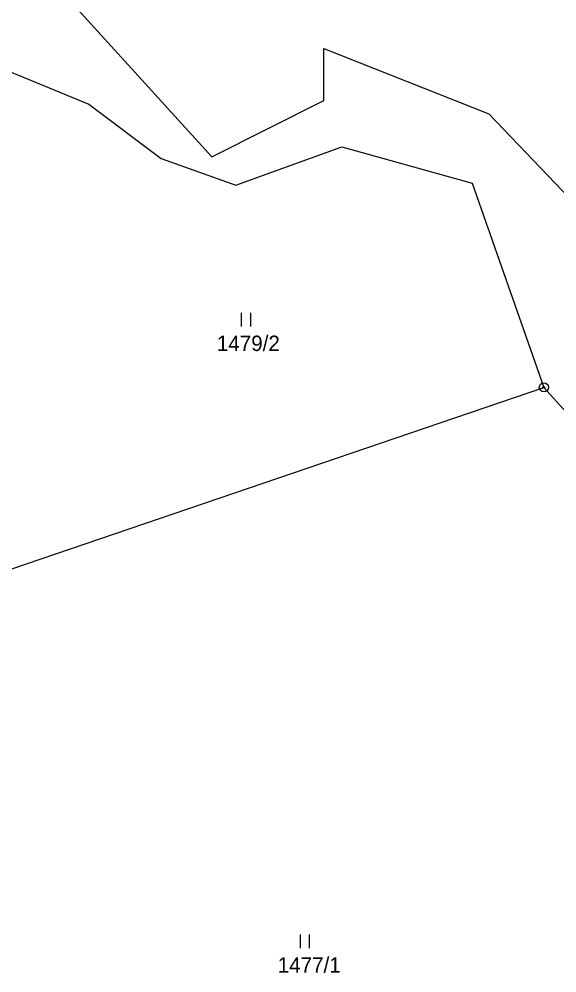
# Model space of a CAD drawing. Extents: x -439246 to -433691, y -1130252 to -1121148.
# Drawn here: x -437583.4 to -437524, y -1123306.2 to -1123200.9 of the extents above; entities that cross this region are included whole.
import ezdxf

# ---------------------------------------------------------------- set-up
doc = ezdxf.new("R2010")
doc.units = 0
for name, color, linetype in [('Vrstva 1', 7, 'Continuous'), ('Vrstva 18', 7, 'Continuous'), ('Vrstva 24', 7, 'Continuous'), ('Vrstva 25', 7, 'Continuous')]:
    doc.layers.add(name, color=color, linetype=linetype)

msp = doc.modelspace()

# ---------------------------------------------------------------- linework, layer by layer
at = {"layer": 'Vrstva 1'}
for points in [[(-437582.45, -1123193.66), (-437562.12, -1123216.1)], [(-437549.77, -1123209.88), (-437549.75, -1123204.14)], [(-437549.75, -1123204.14), (-437531.57, -1123211.34)], [(-437584.88, -1123206.49), (-437575.68, -1123210.29)], [(-437562.12, -1123216.1), (-437549.77, -1123209.88)], [(-437575.68, -1123210.29), (-437567.73, -1123216.29)], [(-437531.57, -1123211.34), (-437503.03, -1123241.17)], [(-437559.46, -1123219.22), (-437547.79, -1123214.98)], [(-437547.79, -1123214.98), (-437533.41, -1123219.01)], [(-437567.73, -1123216.29), (-437559.46, -1123219.22)], [(-437533.41, -1123219.01), (-437525.48, -1123241.54)], [(-437584.18, -1123261.58), (-437525.48, -1123241.54)], [(-437525.48, -1123241.54), (-437523.01, -1123244.29)]]:
    msp.add_lwpolyline(points, dxfattribs=at)
at = {"layer": 'Vrstva 24'}
for radius in [0.5, 0.1]:
    msp.add_circle((-437525.48, -1123241.54), radius, dxfattribs=at)
at = {"layer": 'Vrstva 25'}
for p, q in [((-437558.83, -1123234.83), (-437558.83, -1123233.33)), ((-437557.83, -1123234.83), (-437557.83, -1123233.33)), ((-437552.33, -1123303.47), (-437552.33, -1123301.97)), ((-437551.33, -1123303.47), (-437551.33, -1123301.97))]:
    msp.add_line(p, q, dxfattribs=at)

# ---------------------------------------------------------------- texts
at = {"layer": 'Vrstva 18'}
for s, p in [('1479/2', (-437561.57, -1123237.53)), ('1477/1', (-437554.85, -1123306.17))]:
    msp.add_text(s, height=1.7, dxfattribs=at).set_placement(p)

doc.saveas('drawing.dxf')
